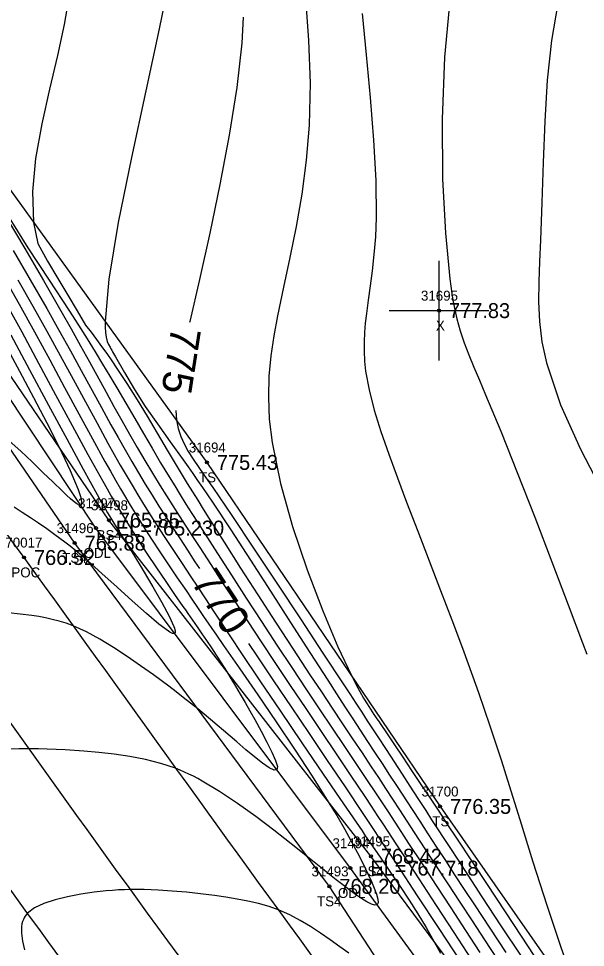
# Model space of a CAD drawing. Extents: x 1376587 to 1378239, y 1000335 to 1003031.
# Drawn here: x 1378071.2 to 1378128.2, y 1000493.9 to 1000587.3 of the extents above; entities that cross this region are included whole.
import ezdxf

# ---------------------------------------------------------------- set-up
doc = ezdxf.new("R2010")
doc.units = 0
for name, color, linetype in [('RD_DTM_BkLn1', 7, 'Continuous'), ('RD_DTM_BkLn2', 7, 'Continuous'), ('RD_DTM_BkLn_txCode', 7, 'Continuous'), ('RD_DTM_Major1', 7, 'Continuous'), ('RD_DTM_Major1_Lbl', 7, 'Continuous'), ('RD_DTM_Minor1', 7, 'Continuous'), ('RD_EX_H2O', 7, 'Continuous'), ('RD_EX_H2O_txCode', 7, 'Continuous'), ('RD_EX_Misc', 7, 'Continuous'), ('RD_EX_Misc_txCode', 7, 'Continuous'), ('RD_EX_Road', 7, 'Continuous'), ('RD_EX_Road_txCode', 7, 'Continuous'), ('RD_EX_TX_H2O_ELEV', 7, 'Continuous'), ('RD_EX_TX_Misc_ELEV', 7, 'Continuous'), ('RD_EX_TX_Road_ELEV', 7, 'Continuous'), ('RD_SMD_Locator', 7, 'Continuous')]:
    doc.layers.add(name, color=color, linetype=linetype)

msp = doc.modelspace()

# ---------------------------------------------------------------- linework, layer by layer
at = {"layer": 'RD_DTM_BkLn1'}
msp.add_spline([(1378169.212, 1000387.103), (1378131.506, 1000434.744), (1378095.477, 1000481.988), (1378063.033, 1000526.867), (1378030.177, 1000574.233), (1377998.011, 1000622.539), (1377965.721, 1000673.201), (1377936, 1000721.493), (1377904.113, 1000773.429), (1377890.868, 1000795.129)], degree=3, dxfattribs=at)
at = {"layer": 'RD_DTM_BkLn2'}
for points in [[(1378190.398, 1000393.443), (1378169.827, 1000419.586), (1378140.073, 1000457.945), (1378106.638, 1000503.045), (1378080.309, 1000536.837), (1378054.858, 1000574.217), (1378031.288, 1000609.189), (1378023.609, 1000623.494), (1378023.602, 1000635.418), (1378048.247, 1000654.107), (1378063.88, 1000653.985)], [(1378184.932, 1000389.914), (1378162.528, 1000415.61), (1378132.296, 1000454.253), (1378102.474, 1000500.023), (1378076.88, 1000534.536), (1378051.356, 1000571.753), (1378025.282, 1000608.511), (1378019.607, 1000621.768)], [(1378038.697, 1000617.909), (1378063.36, 1000579.778), (1378090.166, 1000542.645), (1378113.6, 1000508.056), (1378141.542, 1000468.001), (1378167.145, 1000435.28), (1378192.427, 1000404.958)]]:
    msp.add_lwpolyline(points, dxfattribs=at)
at = {"layer": 'RD_DTM_Major1'}
for points in [[(1378093.814, 1000587.414), (1378093.671, 1000584.804), (1378093.176, 1000580.333), (1378092.416, 1000575.534), (1378091.477, 1000570.594), (1378090.445, 1000565.704), (1378089.407, 1000561.052), (1378088.449, 1000556.828), (1378088.425, 1000556.723)], [(1378070.69, 1000563.968), (1378072.411, 1000561.015), (1378074.066, 1000558.127), (1378075.286, 1000555.958), (1378076.441, 1000553.874), (1378077.537, 1000551.877), (1378079.573, 1000548.153), (1378080.523, 1000546.43), (1378081.238, 1000545.153), (1378081.935, 1000543.926), (1378082.619, 1000542.74), (1378083.297, 1000541.589), (1378083.972, 1000540.464), (1378084.651, 1000539.356), (1378085.336, 1000538.262), (1378086.031, 1000537.17), (1378086.739, 1000536.073), (1378087.463, 1000534.961), (1378088.205, 1000533.828), (1378088.967, 1000532.665), (1378089.42, 1000531.973)], [(1378069.913, 1000554.44), (1378071.344, 1000551.809), (1378072.747, 1000549.177), (1378074.073, 1000546.625), (1378075.273, 1000544.234), (1378075.877, 1000542.981), (1378076.412, 1000541.829), (1378076.863, 1000540.801), (1378077.217, 1000539.921), (1378077.46, 1000539.211), (1378077.579, 1000538.696), (1378077.587, 1000538.6), (1378077.587, 1000538.518), (1378077.577, 1000538.451), (1378077.558, 1000538.398), (1378077.529, 1000538.36), (1378077.49, 1000538.338), (1378077.334, 1000538.356), (1378077.108, 1000538.478), (1378076.817, 1000538.692), (1378076.467, 1000538.988), (1378076.063, 1000539.355), (1378075.611, 1000539.781), (1378074.705, 1000540.653), (1378073.691, 1000541.635), (1378072.598, 1000542.687), (1378071.455, 1000543.765), (1378070.29, 1000544.828)], [(1378087.046, 1000547.851), (1378087.108, 1000546.881), (1378087.273, 1000546.042), (1378087.527, 1000545.259), (1378087.866, 1000544.503), (1378088.285, 1000543.747), (1378088.781, 1000542.965), (1378089.349, 1000542.127), (1378089.782, 1000541.503), (1378090.011, 1000541.174), (1378090.249, 1000540.833), (1378090.496, 1000540.478), (1378090.752, 1000540.109), (1378092.665, 1000537.306), (1378094.856, 1000534.037), (1378097.198, 1000530.507), (1378099.562, 1000526.921), (1378101.82, 1000523.482), (1378103.844, 1000520.394), (1378104.511, 1000519.376), (1378105.136, 1000518.423), (1378105.724, 1000517.525), (1378106.282, 1000516.672), (1378106.817, 1000515.853), (1378107.337, 1000515.057), (1378108.166, 1000513.782), (1378108.977, 1000512.532), (1378109.774, 1000511.3), (1378110.564, 1000510.078), (1378111.352, 1000508.858), (1378112.146, 1000507.632), (1378112.736, 1000506.723), (1378113.341, 1000505.794), (1378113.969, 1000504.83), (1378114.628, 1000503.82), (1378115.329, 1000502.749), (1378116.078, 1000501.604), (1378117.804, 1000498.973), (1378119.714, 1000496.067), (1378121.74, 1000492.987)], [(1378094.358, 1000524.448), (1378095.181, 1000523.207), (1378096.865, 1000520.685), (1378098.627, 1000518.062), (1378100.433, 1000515.382), (1378102.249, 1000512.688), (1378104.042, 1000510.024), (1378105.777, 1000507.433), (1378106.916, 1000505.721), (1378108.056, 1000504.002), (1378108.638, 1000503.12), (1378109.236, 1000502.213), (1378111.299, 1000499.079), (1378113.469, 1000495.775), (1378115.635, 1000492.475)]]:
    msp.add_lwpolyline(points, dxfattribs=at)
at = {"layer": 'RD_DTM_Minor1'}
for points in [[(1378086.405, 1000591.337), (1378085.371, 1000586.235), (1378084.019, 1000580.008), (1378082.575, 1000573.305), (1378081.262, 1000566.774), (1378080.305, 1000561.065), (1378079.929, 1000556.826), (1378079.941, 1000556.23), (1378079.983, 1000555.701), (1378080.051, 1000555.227), (1378080.145, 1000554.795), (1378080.286, 1000554.516), (1378080.439, 1000554.23), (1378080.52, 1000554.077), (1378080.604, 1000553.92), (1378080.691, 1000553.758), (1378080.781, 1000553.588), (1378080.876, 1000553.423), (1378080.975, 1000553.251), (1378081.885, 1000551.694), (1378082.885, 1000549.975), (1378083.959, 1000548.255), (1378085.192, 1000546.522), (1378086.483, 1000544.725), (1378087.793, 1000542.888), (1378088.27, 1000542.212), (1378088.747, 1000541.53), (1378089.227, 1000540.836), (1378089.715, 1000540.127), (1378090.212, 1000539.396), (1378090.723, 1000538.639), (1378092.572, 1000535.852), (1378094.542, 1000532.828), (1378096.567, 1000529.687), (1378098.579, 1000526.546), (1378100.512, 1000523.526), (1378102.299, 1000520.746), (1378103.194, 1000519.363), (1378104.034, 1000518.072), (1378104.828, 1000516.858), (1378106.312, 1000514.596), (1378107.019, 1000513.518), (1378107.776, 1000512.361), (1378108.525, 1000511.213), (1378109.271, 1000510.067), (1378110.777, 1000507.751), (1378111.548, 1000506.566), (1378112.379, 1000505.291), (1378113.236, 1000503.976), (1378114.126, 1000502.613), (1378115.054, 1000501.193), (1378116.026, 1000499.708), (1378117.048, 1000498.15), (1378118.578, 1000495.818), (1378120.185, 1000493.373)], [(1378100.064, 1000589.345), (1378100.382, 1000585.065), (1378100.524, 1000580.764), (1378100.435, 1000576.548), (1378100.142, 1000573.018), (1378099.686, 1000569.628), (1378099.118, 1000566.374), (1378098.49, 1000563.253), (1378097.854, 1000560.26), (1378097.262, 1000557.391), (1378096.887, 1000555.358), (1378096.591, 1000553.346), (1378096.398, 1000551.312), (1378096.336, 1000549.211), (1378096.43, 1000547.001), (1378096.707, 1000544.637), (1378097.546, 1000540.536), (1378098.77, 1000536.187), (1378100.237, 1000531.835), (1378101.805, 1000527.728), (1378103.332, 1000524.11), (1378104.676, 1000521.228), (1378105.118, 1000520.36), (1378105.521, 1000519.612), (1378105.897, 1000518.958), (1378106.253, 1000518.373), (1378106.601, 1000517.831), (1378106.95, 1000517.306), (1378107.05, 1000517.158), (1378107.253, 1000516.856), (1378107.357, 1000516.703), (1378107.463, 1000516.548), (1378107.57, 1000516.39), (1378108.262, 1000515.367), (1378109.021, 1000514.238), (1378109.845, 1000513.008), (1378110.728, 1000511.684), (1378111.669, 1000510.27), (1378112.663, 1000508.772), (1378113.389, 1000507.675), (1378113.766, 1000507.105), (1378114.154, 1000506.517), (1378114.556, 1000505.909), (1378114.973, 1000505.277), (1378117.01, 1000502.185), (1378119.292, 1000498.719), (1378121.727, 1000495.016), (1378124.228, 1000491.213)], [(1378114.59, 1000589.473), (1378114.023, 1000583.389), (1378113.795, 1000577.169), (1378113.848, 1000571.154), (1378114.125, 1000565.688), (1378114.568, 1000561.112), (1378114.669, 1000560.355), (1378114.775, 1000559.639), (1378114.888, 1000558.96), (1378115.009, 1000558.313), (1378115.139, 1000557.693), (1378115.28, 1000557.095), (1378115.625, 1000555.858), (1378116.025, 1000554.66), (1378116.481, 1000553.462), (1378116.991, 1000552.222), (1378117.555, 1000550.898), (1378118.173, 1000549.451), (1378119.682, 1000545.799), (1378121.353, 1000541.617), (1378123.099, 1000537.149), (1378124.833, 1000532.641), (1378126.466, 1000528.34), (1378127.912, 1000524.491), (1378128.335, 1000523.357)], [(1378125.439, 1000588.771), (1378124.793, 1000585.076), (1378124.367, 1000581.092), (1378124.103, 1000576.954), (1378123.943, 1000572.799), (1378123.827, 1000568.762), (1378123.696, 1000564.98), (1378123.595, 1000562.835), (1378123.511, 1000560.79), (1378123.492, 1000558.796), (1378123.583, 1000556.807), (1378123.83, 1000554.775), (1378124.278, 1000552.652), (1378125.688, 1000548.448), (1378127.69, 1000543.984), (1378130.043, 1000539.461)], [(1378076.091, 1000588.212), (1378075.821, 1000586.679), (1378075.142, 1000583.549), (1378074.346, 1000580.18), (1378073.57, 1000576.695), (1378072.953, 1000573.217), (1378072.634, 1000569.868), (1378072.75, 1000566.771), (1378073.189, 1000564.661), (1378074.148, 1000562.87), (1378075.177, 1000561.148), (1378076.178, 1000559.47), (1378077.129, 1000557.878), (1378077.973, 1000556.457), (1378078.52, 1000555.729), (1378079.06, 1000555.011), (1378079.587, 1000554.297), (1378080.105, 1000553.579), (1378080.617, 1000552.849), (1378081.129, 1000552.1), (1378082.132, 1000550.566), (1378083.142, 1000548.953), (1378084.155, 1000547.286), (1378085.167, 1000545.591), (1378086.176, 1000543.892), (1378087.178, 1000542.214), (1378087.684, 1000541.376), (1378088.194, 1000540.54), (1378088.712, 1000539.697), (1378089.244, 1000538.838), (1378089.796, 1000537.953), (1378090.373, 1000537.032), (1378091.896, 1000534.624), (1378093.551, 1000532.028), (1378095.291, 1000529.32), (1378097.065, 1000526.578), (1378098.822, 1000523.88), (1378100.515, 1000521.302), (1378101.662, 1000519.567), (1378102.755, 1000517.923), (1378103.798, 1000516.36), (1378104.795, 1000514.867), (1378105.751, 1000513.434), (1378106.67, 1000512.05), (1378107.395, 1000510.955), (1378108.106, 1000509.873), (1378108.814, 1000508.793), (1378109.526, 1000507.704), (1378110.25, 1000506.592), (1378110.997, 1000505.447), (1378112.076, 1000503.791), (1378113.205, 1000502.06), (1378114.374, 1000500.268), (1378115.576, 1000498.429), (1378116.801, 1000496.555), (1378118.042, 1000494.66), (1378119.329, 1000492.698)], [(1378105.775, 1000587.792), (1378106.167, 1000583.638), (1378106.564, 1000579.337), (1378106.904, 1000575.059), (1378107.126, 1000570.974), (1378107.167, 1000567.254), (1378107.09, 1000565.323), (1378106.952, 1000563.55), (1378106.772, 1000561.914), (1378106.571, 1000560.394), (1378106.37, 1000558.968), (1378106.188, 1000557.615), (1378106.078, 1000556.656), (1378105.996, 1000555.713), (1378105.951, 1000554.771), (1378105.95, 1000553.818), (1378106.001, 1000552.841), (1378106.11, 1000551.827), (1378106.456, 1000549.933), (1378106.977, 1000547.899), (1378107.645, 1000545.741), (1378108.43, 1000543.472), (1378109.303, 1000541.107), (1378110.235, 1000538.662), (1378111.359, 1000535.737), (1378112.502, 1000532.764), (1378113.643, 1000529.782), (1378114.761, 1000526.832), (1378115.837, 1000523.955), (1378116.847, 1000521.191), (1378117.448, 1000519.507), (1378118.028, 1000517.847), (1378118.598, 1000516.173), (1378119.171, 1000514.448), (1378119.759, 1000512.633), (1378120.376, 1000510.691), (1378121.604, 1000506.749), (1378122.929, 1000502.483), (1378124.311, 1000498.127), (1378125.711, 1000493.911), (1378127.089, 1000490.069)], [(1378069.898, 1000567.472), (1378071.862, 1000564.156), (1378073.749, 1000560.926), (1378075.498, 1000557.878), (1378076.516, 1000556.073), (1378077.466, 1000554.367), (1378078.36, 1000552.747), (1378080.028, 1000549.713), (1378080.826, 1000548.272), (1378081.61, 1000546.871), (1378082.389, 1000545.501), (1378083.162, 1000544.161), (1378083.934, 1000542.848), (1378084.704, 1000541.561), (1378085.475, 1000540.298), (1378086.101, 1000539.292), (1378086.735, 1000538.29), (1378087.38, 1000537.28), (1378088.043, 1000536.252), (1378088.728, 1000535.195), (1378089.44, 1000534.096), (1378090.561, 1000532.369), (1378091.746, 1000530.542), (1378092.988, 1000528.63), (1378094.28, 1000526.65), (1378095.615, 1000524.616), (1378096.983, 1000522.544), (1378098.529, 1000520.221), (1378100.087, 1000517.894), (1378101.637, 1000515.589), (1378103.157, 1000513.33), (1378104.626, 1000511.142), (1378106.025, 1000509.049), (1378106.66, 1000508.093), (1378107.283, 1000507.152), (1378107.902, 1000506.213), (1378109.163, 1000504.291), (1378109.822, 1000503.283), (1378111.46, 1000500.773), (1378113.199, 1000498.102), (1378114.975, 1000495.373), (1378116.726, 1000492.684)], [(1378070.11, 1000567.555), (1378072.174, 1000564.226), (1378074.307, 1000560.963), (1378076.291, 1000557.941), (1378077.245, 1000556.46), (1378078.12, 1000555.074), (1378078.93, 1000553.767), (1378079.689, 1000552.519), (1378080.412, 1000551.313), (1378081.11, 1000550.132), (1378082.015, 1000548.589), (1378082.905, 1000547.061), (1378083.783, 1000545.554), (1378084.651, 1000544.07), (1378085.512, 1000542.614), (1378086.369, 1000541.189), (1378086.926, 1000540.278), (1378087.488, 1000539.37), (1378088.062, 1000538.454), (1378088.654, 1000537.517), (1378089.27, 1000536.549), (1378089.916, 1000535.537), (1378091.223, 1000533.498), (1378092.631, 1000531.308), (1378094.115, 1000529.011), (1378095.647, 1000526.652), (1378097.201, 1000524.274), (1378098.749, 1000521.922), (1378100.113, 1000519.866), (1378101.445, 1000517.871), (1378102.739, 1000515.939), (1378103.989, 1000514.075), (1378105.19, 1000512.284), (1378106.335, 1000510.568), (1378107.021, 1000509.534), (1378107.692, 1000508.517), (1378108.36, 1000507.504), (1378109.032, 1000506.479), (1378109.719, 1000505.429), (1378110.432, 1000504.34), (1378111.779, 1000502.277), (1378113.203, 1000500.096), (1378114.67, 1000497.849), (1378116.148, 1000495.586), (1378117.603, 1000493.361)], [(1378069.951, 1000560.944), (1378071.307, 1000558.542), (1378072.846, 1000555.763), (1378074.375, 1000552.958), (1378075.871, 1000550.19), (1378077.31, 1000547.521), (1378078.668, 1000545.014), (1378079.922, 1000542.731), (1378080.46, 1000541.77), (1378080.976, 1000540.861), (1378081.477, 1000539.992), (1378081.969, 1000539.155), (1378082.458, 1000538.339), (1378082.949, 1000537.534), (1378083.761, 1000536.237), (1378084.593, 1000534.942), (1378085.442, 1000533.648), (1378086.306, 1000532.352), (1378087.181, 1000531.054), (1378088.066, 1000529.751), (1378088.643, 1000528.904), (1378089.23, 1000528.044), (1378089.836, 1000527.159), (1378091.131, 1000525.274), (1378091.836, 1000524.252), (1378093.479, 1000521.877), (1378095.266, 1000519.286), (1378097.122, 1000516.569), (1378098.973, 1000513.812), (1378100.744, 1000511.105), (1378102.361, 1000508.535), (1378103.205, 1000507.132), (1378103.973, 1000505.806), (1378104.669, 1000504.558), (1378105.294, 1000503.387), (1378105.85, 1000502.295), (1378106.341, 1000501.282), (1378106.69, 1000500.52), (1378106.982, 1000499.83), (1378107.201, 1000499.23), (1378107.331, 1000498.74), (1378107.358, 1000498.38), (1378107.264, 1000498.168), (1378107.037, 1000498.118), (1378106.688, 1000498.219), (1378106.235, 1000498.449), (1378105.696, 1000498.786), (1378105.09, 1000499.209), (1378104.434, 1000499.694), (1378103.815, 1000500.168), (1378103.168, 1000500.674), (1378102.493, 1000501.21), (1378101.785, 1000501.777), (1378100.269, 1000502.997), (1378098.628, 1000504.306), (1378096.883, 1000505.668), (1378095.075, 1000507.032), (1378093.247, 1000508.346), (1378091.439, 1000509.556), (1378089.694, 1000510.612), (1378089.246, 1000510.859), (1378088.803, 1000511.092), (1378088.362, 1000511.312), (1378087.92, 1000511.518), (1378087.473, 1000511.711), (1378087.02, 1000511.892), (1378085.546, 1000512.383), (1378084.008, 1000512.771), (1378082.435, 1000513.071), (1378080.858, 1000513.299), (1378079.305, 1000513.472), (1378077.807, 1000513.603), (1378076.853, 1000513.675), (1378075.928, 1000513.735), (1378075.021, 1000513.782), (1378074.125, 1000513.817), (1378073.229, 1000513.838), (1378072.326, 1000513.845), (1378071.292, 1000513.836), (1378070.246, 1000513.806)], [(1378071.162, 1000561.009), (1378072.683, 1000558.34), (1378074.075, 1000555.845), (1378075.423, 1000553.393), (1378076.718, 1000551.014), (1378077.954, 1000548.734), (1378079.124, 1000546.581), (1378080.222, 1000544.585), (1378080.854, 1000543.455), (1378081.463, 1000542.382), (1378082.055, 1000541.356), (1378082.639, 1000540.365), (1378083.219, 1000539.399), (1378083.804, 1000538.446), (1378084.545, 1000537.265), (1378085.301, 1000536.084), (1378086.073, 1000534.897), (1378086.861, 1000533.699), (1378087.663, 1000532.487), (1378088.479, 1000531.253), (1378089.238, 1000530.105), (1378090.019, 1000528.921), (1378090.834, 1000527.687), (1378091.692, 1000526.389), (1378092.605, 1000525.012), (1378093.584, 1000523.542), (1378095.493, 1000520.691), (1378097.559, 1000517.623), (1378099.701, 1000514.457), (1378101.835, 1000511.315), (1378103.879, 1000508.318), (1378105.75, 1000505.588), (1378106.082, 1000505.106), (1378106.405, 1000504.636), (1378107.029, 1000503.731), (1378107.332, 1000503.291), (1378107.629, 1000502.86), (1378108.627, 1000501.408), (1378109.578, 1000500.006), (1378110.487, 1000498.63), (1378111.359, 1000497.261), (1378112.197, 1000495.877), (1378113.006, 1000494.456), (1378113.625, 1000493.299)], [(1378069.907, 1000558.774), (1378071.559, 1000555.76), (1378073.254, 1000552.622), (1378074.954, 1000549.456), (1378076.62, 1000546.36), (1378078.213, 1000543.431), (1378079.694, 1000540.765), (1378080.129, 1000540.001), (1378080.552, 1000539.266), (1378080.966, 1000538.557), (1378081.374, 1000537.868), (1378081.781, 1000537.193), (1378082.187, 1000536.529), (1378083.155, 1000534.987), (1378084.126, 1000533.486), (1378085.086, 1000532.039), (1378086.02, 1000530.662), (1378086.911, 1000529.366), (1378087.745, 1000528.167), (1378087.997, 1000527.807), (1378088.242, 1000527.456), (1378089.177, 1000526.118), (1378089.659, 1000525.423), (1378090.139, 1000524.725), (1378090.621, 1000524.01), (1378091.11, 1000523.27), (1378091.611, 1000522.493), (1378092.128, 1000521.668), (1378092.581, 1000520.927), (1378093.045, 1000520.15), (1378093.519, 1000519.342), (1378093.999, 1000518.51), (1378094.484, 1000517.659), (1378094.969, 1000516.795), (1378095.609, 1000515.638), (1378096.2, 1000514.527), (1378096.7, 1000513.52), (1378097.063, 1000512.678), (1378097.245, 1000512.059), (1378097.201, 1000511.722), (1378096.915, 1000511.701), (1378096.418, 1000511.948), (1378095.752, 1000512.408), (1378094.958, 1000513.03), (1378094.08, 1000513.761), (1378093.158, 1000514.549), (1378092.499, 1000515.116), (1378091.84, 1000515.681), (1378091.184, 1000516.242), (1378090.531, 1000516.795), (1378089.883, 1000517.338), (1378089.242, 1000517.867), (1378088.516, 1000518.452), (1378087.793, 1000519.021), (1378087.066, 1000519.581), (1378086.327, 1000520.139), (1378085.568, 1000520.702), (1378084.784, 1000521.276), (1378083.503, 1000522.197), (1378082.165, 1000523.126), (1378080.794, 1000524.027), (1378079.416, 1000524.864), (1378078.054, 1000525.601), (1378076.734, 1000526.202), (1378076.019, 1000526.468), (1378075.32, 1000526.688), (1378074.631, 1000526.868), (1378073.947, 1000527.015), (1378073.263, 1000527.138), (1378072.574, 1000527.244), (1378071.411, 1000527.394), (1378070.239, 1000527.52)], [(1378070.457, 1000555.47), (1378072.352, 1000551.951), (1378074.253, 1000548.402), (1378076.073, 1000545.007), (1378077.726, 1000541.95), (1378079.124, 1000539.418), (1378079.255, 1000539.186), (1378079.383, 1000538.961), (1378079.507, 1000538.743), (1378079.628, 1000538.532), (1378079.862, 1000538.129), (1378080.189, 1000537.573), (1378080.506, 1000537.045), (1378080.824, 1000536.524), (1378081.155, 1000535.99), (1378081.508, 1000535.422), (1378081.895, 1000534.801), (1378082.781, 1000533.373), (1378083.758, 1000531.775), (1378084.738, 1000530.13), (1378085.637, 1000528.562), (1378086.365, 1000527.192), (1378086.838, 1000526.144), (1378086.898, 1000525.973), (1378086.941, 1000525.824), (1378086.966, 1000525.697), (1378086.973, 1000525.593), (1378086.96, 1000525.515), (1378086.926, 1000525.462), (1378086.871, 1000525.435), (1378086.795, 1000525.435), (1378086.698, 1000525.46), (1378086.581, 1000525.509), (1378086.446, 1000525.581), (1378086.292, 1000525.675), (1378085.339, 1000526.385), (1378084.095, 1000527.441), (1378082.659, 1000528.723), (1378081.134, 1000530.113), (1378079.618, 1000531.491), (1378078.214, 1000532.737), (1378077.578, 1000533.28), (1378076.986, 1000533.77), (1378076.431, 1000534.214), (1378075.903, 1000534.622), (1378075.395, 1000535.005), (1378074.897, 1000535.371), (1378074.069, 1000535.964), (1378073.247, 1000536.536), (1378072.429, 1000537.089), (1378071.615, 1000537.621), (1378070.805, 1000538.133)], [(1378104.419, 1000493.289), (1378103.517, 1000493.946), (1378102.546, 1000494.645), (1378101.562, 1000495.329), (1378100.563, 1000495.983), (1378099.543, 1000496.592), (1378098.497, 1000497.143), (1378097.422, 1000497.62), (1378096.407, 1000497.985), (1378095.363, 1000498.287), (1378094.291, 1000498.538), (1378093.191, 1000498.747), (1378092.064, 1000498.928), (1378090.91, 1000499.089), (1378089.517, 1000499.265), (1378088.102, 1000499.423), (1378086.678, 1000499.554), (1378085.261, 1000499.65), (1378083.864, 1000499.703), (1378082.502, 1000499.706), (1378081.883, 1000499.688), (1378081.27, 1000499.658), (1378080.662, 1000499.616), (1378080.055, 1000499.563), (1378079.445, 1000499.499), (1378078.829, 1000499.425), (1378077.491, 1000499.231), (1378076.168, 1000498.984), (1378074.915, 1000498.675), (1378073.79, 1000498.299), (1378072.847, 1000497.846), (1378072.144, 1000497.309), (1378071.977, 1000497.118), (1378071.839, 1000496.916), (1378071.728, 1000496.704), (1378071.642, 1000496.481), (1378071.58, 1000496.245), (1378071.539, 1000495.997), (1378071.522, 1000495.301), (1378071.625, 1000494.519), (1378071.836, 1000493.652)]]:
    msp.add_lwpolyline(points, dxfattribs=at)
at = {"layer": 'RD_EX_H2O'}
msp.add_lwpolyline([(1378187.963, 1000391.619), (1378166.952, 1000418.069), (1378136.831, 1000457.58), (1378104.578, 1000501.856), (1378079.015, 1000536.042), (1378053.898, 1000573.861), (1378029.308, 1000608.167), (1378022.926, 1000618.73)], dxfattribs=at)
at = {"layer": 'RD_EX_Misc'}
for p, q in [((1378113.493, 1000552.907), (1378113.493, 1000562.907)), ((1378108.493, 1000557.907), (1378118.493, 1000557.907))]:
    msp.add_line(p, q, dxfattribs=at)
at = {"layer": 'RD_EX_Road'}
for points in [[(1378177.15, 1000392.854), (1378139.733, 1000441.521), (1378104.671, 1000487.69), (1378071.786, 1000533.085), (1378038.454, 1000579.804), (1378007.554, 1000627.96), (1377974.27, 1000678.859), (1377944.465, 1000727.117), (1377913.028, 1000778.581), (1377899.668, 1000800.294)], [(1378161.362, 1000381.162), (1378123.914, 1000428.538), (1378087.578, 1000476.324), (1378055.075, 1000520.944), (1378021.673, 1000568.713), (1377989.952, 1000617.081), (1377957.327, 1000668.378), (1377927.534, 1000716.552), (1377895.409, 1000768.824), (1377883.752, 1000788.501)]]:
    msp.add_spline(points, degree=3, dxfattribs=at)
at = {"layer": 'RD_SMD_Locator'}
for centre in [(1378113.493, 1000557.907), (1378090.166, 1000542.645), (1378079.015, 1000536.042), (1378080.309, 1000536.837), (1378076.88, 1000534.536), (1378071.786, 1000533.085), (1378113.6, 1000508.056), (1378106.638, 1000503.045), (1378104.578, 1000501.856), (1378102.474, 1000500.023)]:
    msp.add_circle(centre, 0.15, dxfattribs=at)

# ---------------------------------------------------------------- texts
at = {"layer": 'RD_DTM_BkLn_txCode'}
for s, p in [('31694', (1378088.347, 1000543.645)), ('TS', (1378089.371, 1000540.645)), ('31498', (1378078.514, 1000537.837)), ('31496', (1378075.061, 1000535.536)), ('BS4', (1378079.081, 1000534.837)), ('TS4', (1378075.636, 1000532.536)), ('31700', (1378111.726, 1000509.056)), ('TS', (1378112.805, 1000506.056)), ('31495', (1378104.843, 1000504.045)), ('31493', (1378100.679, 1000501.023)), ('BS4', (1378105.41, 1000501.045)), ('TS4', (1378101.23, 1000498.023))]:
    msp.add_text(s, height=1, dxfattribs=at).set_placement(p)
at = {"layer": 'RD_DTM_Major1_Lbl'}
for s, rotation, p in [('775', 261.15919, (1378086.62, 1000556.4)), ('770', 303.27712, (1378088.491, 1000530.642))]:
    msp.add_text(s, height=3, rotation=rotation, dxfattribs=at).set_placement(p)
at = {"layer": 'RD_EX_H2O_txCode'}
for s, p in [('31497', (1378077.22, 1000538.042)), ('ODL', (1378077.771, 1000533.042)), ('31494', (1378102.783, 1000503.856)), ('ODL', (1378103.334, 1000498.856))]:
    msp.add_text(s, height=1, dxfattribs=at).set_placement(p)
at = {"layer": 'RD_EX_Misc_txCode'}
for s, p in [('31695', (1378111.674, 1000558.907)), ('X', (1378113.178, 1000555.907))]:
    msp.add_text(s, height=1, dxfattribs=at).set_placement(p)
at = {"layer": 'RD_EX_Road_txCode'}
for s, p in [('70017', (1378069.912, 1000534.085)), ('POC', (1378070.518, 1000531.085))]:
    msp.add_text(s, height=1, dxfattribs=at).set_placement(p)
at = {"layer": 'RD_EX_TX_H2O_ELEV'}
for s, p in [('EL=765.230', (1378081.015, 1000535.292)), ('EL=767.718', (1378106.578, 1000501.106))]:
    msp.add_text(s, height=1.5, dxfattribs=at).set_placement(p)
at = {"layer": 'RD_EX_TX_Misc_ELEV'}
for s, p in [('777.83', (1378114.493, 1000557.157)), ('775.43', (1378091.166, 1000541.895)), ('765.85', (1378081.309, 1000536.087)), ('765.88', (1378077.88, 1000533.786)), ('776.35', (1378114.6, 1000507.306)), ('768.42', (1378107.638, 1000502.295)), ('768.20', (1378103.474, 1000499.273))]:
    msp.add_text(s, height=1.5, dxfattribs=at).set_placement(p)
at = {"layer": 'RD_EX_TX_Road_ELEV'}
msp.add_text('766.52', height=1.5, dxfattribs=at).set_placement((1378072.786, 1000532.335))

doc.saveas('drawing.dxf')
